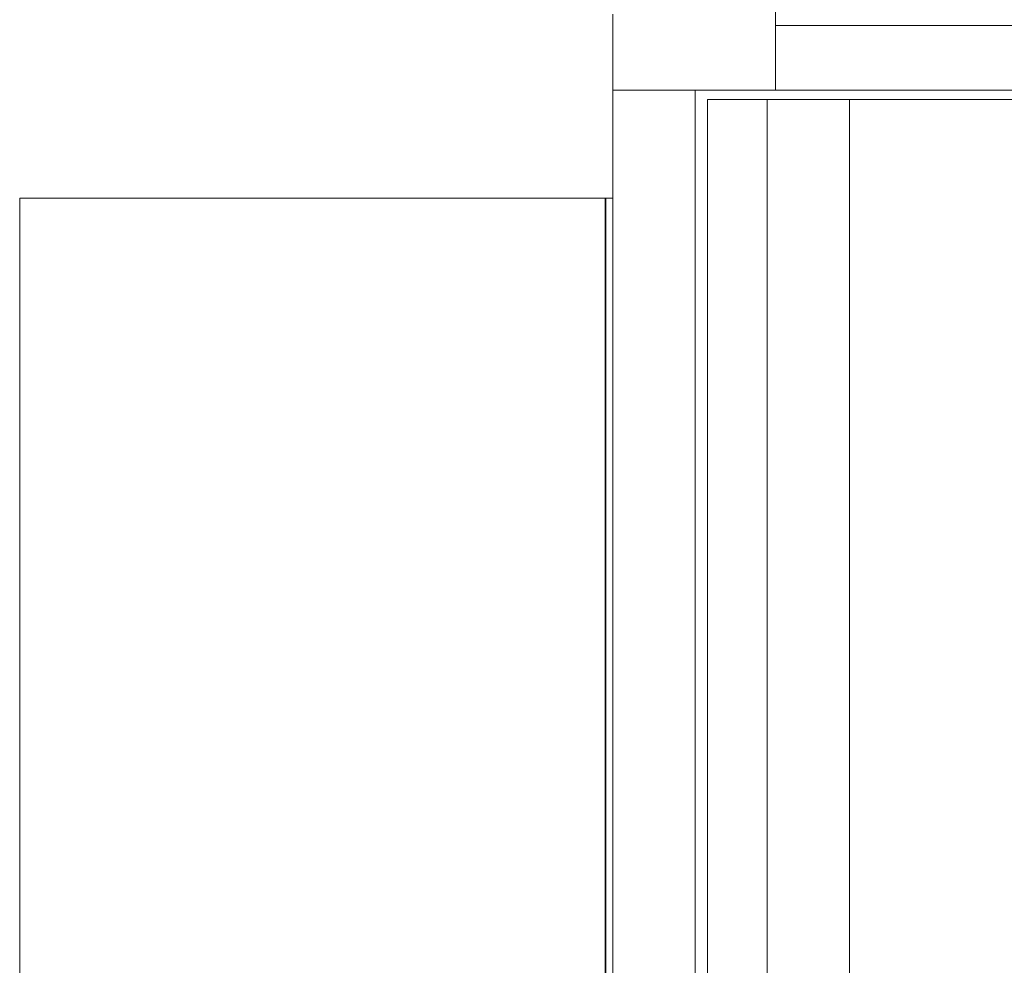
# Model space of a CAD drawing. Header units: millimetres. Extents: x 2 to 902, y -447 to 199.
# Tile 498 of 656: x 21.114 to 22.071, y 159.242 to 160.161. Entities that reach past the tile are written whole.
import ezdxf

# ---------------------------------------------------------------- set-up
doc = ezdxf.new("R2010")
doc.units = ezdxf.units.MM
doc.header["$MEASUREMENT"] = 0
doc.layers.add('IFC-Elemento construtivo genérico-Contorno', color=253, linetype='Continuous', lineweight=5)

msp = doc.modelspace()

# ---------------------------------------------------------------- linework, layer by layer
at = {"layer": 'IFC-Elemento construtivo genérico-Contorno', "color": 7, "lineweight": 5}
for p, q in [((21.84904, 160.15543), (21.84904, 160.17543)), ((21.84904, 160.15543), (21.84904, 160.17543)), ((21.69104, 160.09843), (21.69104, 160.16643)), ((21.69104, 160.09843), (21.69104, 160.16643)), ((21.84904, 160.09243), (21.84904, 160.15543)), ((21.84904, 160.15543), (24.51104, 160.15543)), ((21.84904, 160.09243), (21.84904, 160.15543)), ((21.69104, 160.09688), (21.69104, 160.09843)), ((21.69104, 160.09688), (21.69104, 160.09843)), ((21.69104, 160.09543), (21.69104, 160.09688)), ((21.69104, 160.09543), (21.69104, 160.09688)), ((21.69104, 160.09418), (21.69104, 160.09543)), ((21.69104, 160.09418), (21.69104, 160.09543)), ((21.69104, 160.09324), (21.69104, 160.09418)), ((21.69104, 160.09324), (21.69104, 160.09418)), ((21.69104, 160.09263), (21.69104, 160.09324)), ((21.69104, 160.09263), (21.69104, 160.09324)), ((21.69104, 160.09243), (21.69104, 160.09263)), ((21.69104, 160.09243), (21.69104, 160.09263)), ((21.69104, 160.09243), (21.69104, 160.09263)), ((21.69104, 160.09243), (21.84904, 160.09243)), ((21.69104, 158.53804), (21.69104, 160.09243)), ((21.69104, 158.53804), (21.69104, 160.09243)), ((21.77104, 158.54042), (21.77104, 160.09243)), ((21.77104, 158.54042), (21.77104, 160.09243)), ((21.84904, 160.09243), (22.78834, 160.09243)), ((21.84904, 160.09243), (22.78834, 160.09243)), ((21.78304, 160.08343), (24.57704, 160.08343)), ((21.78304, 158.54067), (21.78304, 160.08343)), ((21.84104, 158.52578), (21.84104, 160.08343)), ((21.84104, 160.08343), (21.92104, 160.08343)), ((21.92104, 158.49143), (21.92104, 160.08343)), ((21.11442, 158.58743), (21.11442, 159.98743)), ((21.11442, 159.98743), (21.14384, 159.98743)), ((21.11442, 159.98743), (21.14442, 159.98743)), ((21.11442, 158.58743), (21.11442, 159.98743)), ((21.11442, 159.98743), (21.14384, 159.98743)), ((21.11442, 159.98743), (21.14442, 159.98743)), ((21.14384, 159.98743), (21.68339, 159.98743)), ((21.14384, 159.98743), (21.68339, 159.98743)), ((21.14442, 159.98743), (21.68313, 159.98743)), ((21.24737, 159.98743), (21.68313, 159.98743)), ((21.24737, 159.98743), (21.68313, 159.98743)), ((21.26738, 159.98743), (21.68504, 159.98743)), ((21.26738, 159.98743), (21.68504, 159.98743)), ((21.68313, 159.98743), (21.68353, 159.98743)), ((21.68313, 159.98743), (21.68353, 159.98743)), ((21.68339, 159.98743), (21.68537, 159.98743)), ((21.68339, 158.58743), (21.68339, 159.98743)), ((21.68339, 159.98743), (21.68537, 159.98743)), ((21.68353, 159.98743), (21.68393, 159.98743)), ((21.68393, 159.98743), (21.68429, 159.98743)), ((21.68393, 159.98743), (21.6846, 159.98743)), ((21.68429, 159.98743), (21.68484, 159.98743)), ((21.68429, 158.58743), (21.68429, 159.98743)), ((21.68499, 159.98743), (21.68504, 159.98743)), ((21.68504, 159.98743), (21.69104, 159.98743)), ((21.68504, 159.98743), (21.69104, 159.98743)), ((21.68537, 159.98743), (21.68721, 159.98743)), ((21.68537, 159.98743), (21.68721, 159.98743)), ((21.68721, 159.98743), (21.6888, 159.98743)), ((21.68721, 159.98743), (21.6888, 159.98743)), ((21.6888, 159.98743), (21.69001, 159.98743)), ((21.6888, 159.98743), (21.69001, 159.98743)), ((21.69001, 159.98743), (21.69104, 159.98743)), ((21.69001, 159.98743), (21.69104, 159.98743)), ((21.69078, 159.98743), (21.69104, 159.98743)), ((21.69078, 159.98743), (21.69104, 159.98743))]:
    msp.add_line(p, q, dxfattribs=at)

doc.saveas('drawing.dxf')
